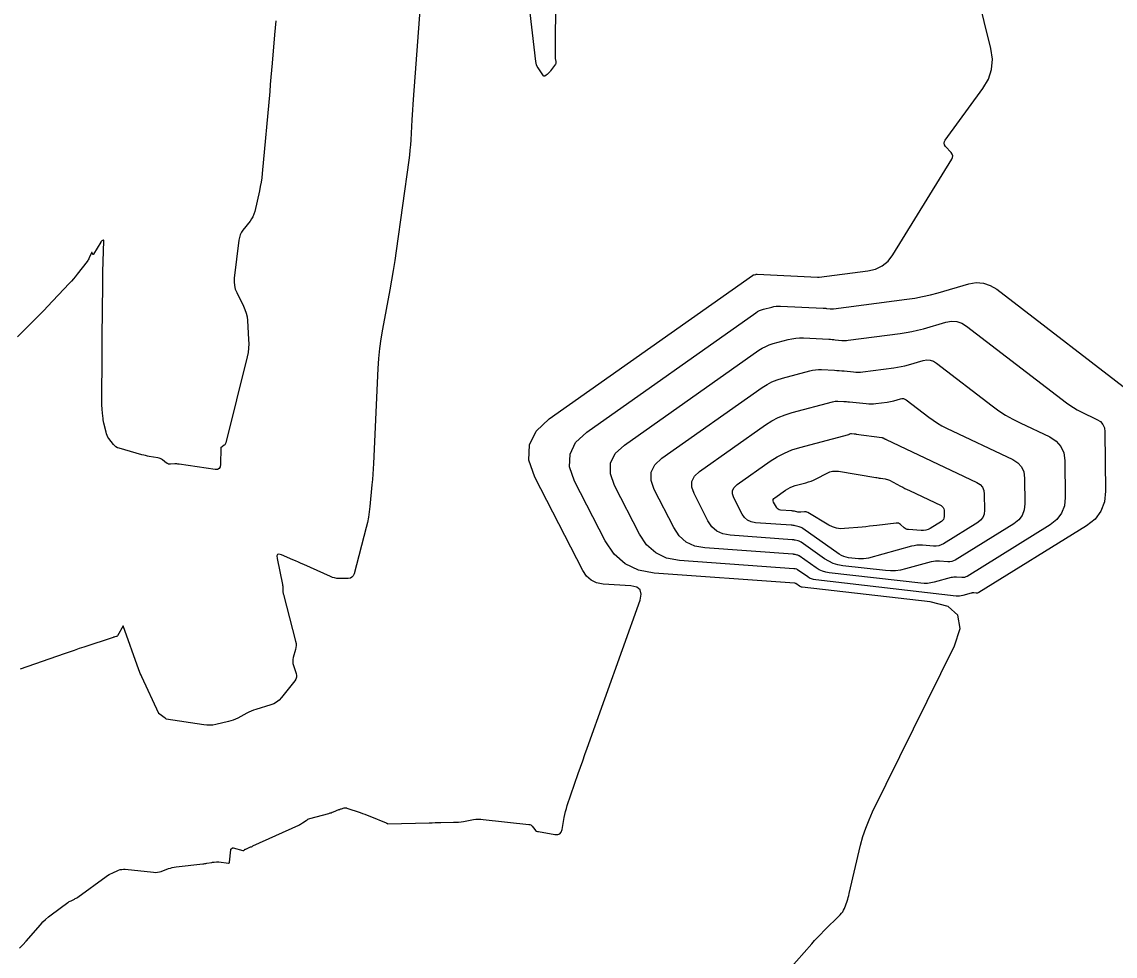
# Model space of a CAD drawing. Extents: x 658976 to 668726, y 639543 to 647196.
# Drawn here: x 662785.4 to 662893.8, y 642467.6 to 642560.2 of the extents above; entities that cross this region are included whole.
import ezdxf

# ---------------------------------------------------------------- set-up
doc = ezdxf.new("R2010")
doc.units = 0
doc.layers.add('Ex_Major Contours', color=7, linetype='Continuous')
doc.layers.add('Ex_Minor Contours', color=7, linetype='Continuous')

msp = doc.modelspace()

# ---------------------------------------------------------------- linework, layer by layer
at = {"layer": 'Ex_Major Contours'}
for points in [[(662838.35, 642563.28), (662838.31, 642556.74), (662838.31, 642556.68), (662838.31, 642556.62), (662838.32, 642556.56), (662838.34, 642556.51), (662838.39, 642556.28), (662838.4, 642556.22), (662838.4, 642556.16), (662838.38, 642556.11), (662838.35, 642556.06), (662837.84, 642555.37), (662837.81, 642555.33), (662837.78, 642555.29), (662837.75, 642555.25), (662837.71, 642555.22), (662837.56, 642555.06), (662837.53, 642555.03), (662837.5, 642555.01), (662837.47, 642554.98), (662837.43, 642554.96), (662837.29, 642554.87), (662837.26, 642554.85), (662837.23, 642554.85), (662837.2, 642554.87), (662837.17, 642554.89), (662836.63, 642555.68), (662836.54, 642555.82), (662836.47, 642555.98), (662836.42, 642556.14), (662836.39, 642556.3), (662835.67, 642562.59)], [(662824.92, 642561.84), (662824.23, 642552.53), (662824.2, 642552.03), (662824.16, 642551.53), (662824.13, 642551.03), (662824.1, 642550.53), (662823.99, 642548.53), (662823.96, 642548.03), (662823.91, 642547.53), (662823.86, 642547.03), (662823.8, 642546.53), (662822.55, 642537.54), (662822.41, 642536.56), (662822.25, 642535.59), (662822.09, 642534.62), (662821.91, 642533.65), (662821.18, 642529.77), (662821.02, 642528.8), (662820.89, 642527.83), (662820.79, 642526.85), (662820.73, 642525.87), (662820.29, 642516.45), (662820.26, 642515.91), (662820.23, 642515.38), (662820.19, 642514.85), (662820.14, 642514.31), (662819.95, 642512.18), (662819.89, 642511.65), (662819.81, 642511.13), (662819.7, 642510.6), (662819.58, 642510.08), (662818.37, 642505.49), (662818.29, 642505.3), (662818.17, 642505.16), (662818.01, 642505.08), (662817.8, 642505.05), (662816.89, 642505.04), (662816.67, 642505.05), (662816.45, 642505.09), (662816.24, 642505.15), (662816.03, 642505.23), (662813.41, 642506.41), (662813.13, 642506.53), (662812.85, 642506.65), (662812.57, 642506.78), (662812.29, 642506.9), (662811.17, 642507.38), (662810.93, 642507.45), (662810.78, 642507.42), (662810.72, 642507.28), (662810.74, 642507.03), (662811.27, 642504.45), (662811.28, 642504.36), (662811.3, 642504.28), (662811.3, 642504.2), (662811.31, 642504.11), (662811.32, 642503.77), (662811.32, 642503.69), (662811.33, 642503.61), (662811.35, 642503.52), (662811.37, 642503.44), (662812.58, 642498.81), (662812.62, 642498.6), (662812.63, 642498.4), (662812.61, 642498.2), (662812.57, 642498), (662812.35, 642497.2), (662812.31, 642497), (662812.3, 642496.8), (662812.32, 642496.6), (662812.37, 642496.4), (662812.63, 642495.62), (662812.67, 642495.42), (662812.66, 642495.24), (662812.61, 642495.06), (662812.5, 642494.9), (662811.18, 642493.23), (662810.96, 642492.98), (662810.7, 642492.78), (662810.42, 642492.62), (662810.11, 642492.5), (662808.65, 642492.06), (662808.41, 642491.98), (662808.18, 642491.89), (662807.95, 642491.79), (662807.73, 642491.68), (662806.84, 642491.2), (662806.62, 642491.08), (662806.39, 642490.99), (662806.16, 642490.91), (662805.91, 642490.84), (662804.66, 642490.56), (662804.37, 642490.5), (662804.07, 642490.48), (662803.78, 642490.48), (662803.49, 642490.52), (662799.76, 642491.1), (662799.75, 642491.1), (662799.75, 642491.11), (662799.67, 642491.16), (662799.66, 642491.17), (662799.65, 642491.18), (662799.64, 642491.19), (662799.63, 642491.2), (662799.04, 642491.62), (662799.03, 642491.63), (662799.02, 642491.64), (662799.02, 642491.65), (662799.01, 642491.66), (662797.33, 642495.28), (662797.25, 642495.46), (662797.17, 642495.63), (662797.1, 642495.81), (662797.03, 642495.99), (662795.49, 642500.33), (662795.49, 642500.33), (662794.93, 642499.36), (662794.9, 642499.33), (662794.88, 642499.31), (662794.84, 642499.29), (662794.8, 642499.28), (662794.64, 642499.24), (662794.6, 642499.23), (662794.56, 642499.22), (662794.52, 642499.21), (662794.49, 642499.2), (662791.59, 642498.24), (662791.1, 642498.08), (662790.61, 642497.91), (662790.11, 642497.74), (662789.62, 642497.57), (662785.28, 642496.06)]]:
    msp.add_lwpolyline(points, dxfattribs=at)
msp.add_lwpolyline([(662884.2, 642516.51), (662884.56, 642516.1), (662884.79, 642515.6), (662884.86, 642515), (662884.89, 642512.43), (662884.83, 642511.83), (662884.63, 642511.3), (662884.29, 642510.85), (662883.81, 642510.47), (662878, 642506.87), (662877.83, 642506.78), (662877.64, 642506.72), (662877.45, 642506.69), (662877.24, 642506.69), (662876.42, 642506.75), (662876.22, 642506.76), (662876.02, 642506.75), (662875.82, 642506.72), (662875.62, 642506.68), (662873.06, 642505.98), (662872.57, 642505.86), (662872.07, 642505.8), (662871.57, 642505.79), (662871.07, 642505.82), (662866.84, 642506.3), (662866.35, 642506.39), (662865.89, 642506.53), (662865.45, 642506.74), (662865.03, 642507), (662862.71, 642508.64), (662862.64, 642508.68), (662862.57, 642508.72), (662862.5, 642508.74), (662862.43, 642508.76), (662862.12, 642508.83), (662862.05, 642508.85), (662861.97, 642508.86), (662861.89, 642508.87), (662861.81, 642508.88), (662855.66, 642509.32), (662854.96, 642509.45), (662854.36, 642509.73), (662853.86, 642510.17), (662853.47, 642510.77), (662852.09, 642513.45), (662851.86, 642514.09), (662851.88, 642514.67), (662852.14, 642515.19), (662852.63, 642515.65), (662859.17, 642520.27), (662859.79, 642520.66), (662860.44, 642521), (662861.11, 642521.28), (662861.81, 642521.5), (662865.81, 642522.56), (662865.95, 642522.59), (662866.09, 642522.61), (662866.22, 642522.62), (662866.36, 642522.62), (662866.93, 642522.59), (662867.07, 642522.59), (662867.21, 642522.58), (662867.35, 642522.56), (662867.49, 642522.55), (662869.17, 642522.38), (662869.41, 642522.36), (662869.65, 642522.36), (662869.89, 642522.37), (662870.13, 642522.39), (662871.24, 642522.53), (662871.4, 642522.56), (662871.57, 642522.59), (662871.73, 642522.63), (662871.9, 642522.67), (662872.55, 642522.86), (662872.71, 642522.89), (662872.86, 642522.88), (662873, 642522.83), (662873.14, 642522.74), (662875.36, 642521.04), (662875.79, 642520.73), (662876.22, 642520.44), (662876.67, 642520.18), (662877.14, 642519.95), (662883.69, 642516.84)], close=True, dxfattribs=at)
at = {"layer": 'Ex_Minor Contours'}
for points in [[(662785.2, 642468.36), (662785.53, 642468.72), (662785.85, 642469.08), (662787.27, 642470.7), (662787.52, 642470.97), (662787.79, 642471.23), (662788.06, 642471.47), (662788.35, 642471.69), (662789.98, 642472.89), (662790.06, 642472.94), (662790.14, 642472.99), (662790.22, 642473.04), (662790.31, 642473.08), (662790.65, 642473.24), (662790.73, 642473.29), (662790.82, 642473.33), (662790.9, 642473.38), (662790.97, 642473.44), (662793.79, 642475.48), (662793.94, 642475.58), (662794.08, 642475.67), (662794.23, 642475.75), (662794.39, 642475.82), (662795.03, 642476.1), (662795.19, 642476.16), (662795.35, 642476.19), (662795.52, 642476.21), (662795.69, 642476.2), (662798.5, 642475.9), (662798.69, 642475.89), (662798.88, 642475.9), (662799.07, 642475.94), (662799.25, 642475.99), (662799.98, 642476.26), (662800.16, 642476.32), (662800.35, 642476.37), (662800.54, 642476.41), (662800.73, 642476.44), (662803.38, 642476.74), (662803.48, 642476.75), (662803.58, 642476.77), (662803.68, 642476.78), (662803.78, 642476.8), (662804.27, 642476.88), (662804.33, 642476.89), (662804.39, 642476.9), (662804.44, 642476.91), (662804.5, 642476.91), (662804.72, 642476.93), (662804.78, 642476.94), (662804.84, 642476.94), (662804.89, 642476.93), (662804.95, 642476.93), (662805.93, 642476.81), (662805.97, 642476.81), (662806, 642476.83), (662806.02, 642476.85), (662806.03, 642476.89), (662806.15, 642478.13), (662806.15, 642478.16), (662806.16, 642478.18), (662806.18, 642478.2), (662806.19, 642478.22), (662806.28, 642478.29), (662806.3, 642478.3), (662806.33, 642478.31), (662806.35, 642478.31), (662806.38, 642478.31), (662807.36, 642478.05), (662807.39, 642478.05), (662807.41, 642478.05), (662807.43, 642478.06), (662807.45, 642478.07), (662807.55, 642478.17), (662807.56, 642478.17), (662807.56, 642478.18), (662807.57, 642478.18), (662807.58, 642478.18), (662807.61, 642478.19), (662807.62, 642478.19), (662807.63, 642478.19), (662807.63, 642478.19), (662807.64, 642478.2), (662808.05, 642478.38), (662808.12, 642478.41), (662808.19, 642478.44), (662808.26, 642478.47), (662808.33, 642478.51), (662812.89, 642480.58), (662812.99, 642480.63), (662813.08, 642480.68), (662813.17, 642480.74), (662813.26, 642480.8), (662813.62, 642481.05), (662813.71, 642481.11), (662813.8, 642481.16), (662813.9, 642481.21), (662814, 642481.24), (662815.88, 642481.74), (662815.99, 642481.78), (662816.11, 642481.81), (662816.22, 642481.85), (662816.34, 642481.89), (662816.88, 642482.11), (662816.95, 642482.13), (662817.01, 642482.15), (662817.08, 642482.18), (662817.14, 642482.2), (662817.41, 642482.28), (662817.48, 642482.29), (662817.54, 642482.29), (662817.61, 642482.29), (662817.67, 642482.27), (662818.98, 642481.83), (662819.22, 642481.74), (662819.46, 642481.66), (662819.69, 642481.57), (662819.93, 642481.47), (662821.56, 642480.8), (662821.57, 642480.79), (662821.59, 642480.78), (662821.6, 642480.78), (662821.62, 642480.77), (662821.68, 642480.73), (662821.69, 642480.72), (662821.71, 642480.71), (662821.72, 642480.71), (662821.74, 642480.71), (662825.82, 642480.81), (662826.11, 642480.82), (662826.41, 642480.83), (662826.7, 642480.83), (662826.99, 642480.84), (662828.25, 642480.86), (662828.5, 642480.87), (662828.74, 642480.88), (662828.99, 642480.91), (662829.23, 642480.95), (662830.21, 642481.12), (662830.46, 642481.16), (662830.7, 642481.17), (662830.95, 642481.17), (662831.19, 642481.15), (662835.7, 642480.65), (662835.8, 642480.63), (662835.89, 642480.59), (662835.97, 642480.53), (662836.04, 642480.46), (662836.31, 642480.13), (662836.38, 642480.05), (662836.46, 642479.99), (662836.56, 642479.95), (662836.66, 642479.93), (662838.3, 642479.65), (662838.57, 642479.64), (662838.78, 642479.72), (662838.92, 642479.89), (662839.01, 642480.15), (662839.22, 642481.34), (662839.28, 642481.64), (662839.35, 642481.93), (662839.43, 642482.22), (662839.52, 642482.51), (662840.61, 642485.7), (662840.83, 642486.33), (662841.05, 642486.96), (662841.27, 642487.58), (662841.49, 642488.21), (662846.74, 642502.9), (662846.86, 642503.47), (662846.75, 642503.9), (662846.41, 642504.17), (662845.83, 642504.3), (662843.07, 642504.49), (662842.43, 642504.61), (662841.88, 642504.87), (662841.42, 642505.28), (662841.06, 642505.82), (662836.3, 642515.09), (662835.72, 642516.77), (662835.76, 642518.29), (662836.42, 642519.65), (662837.72, 642520.86), (662857.89, 642535.09), (662857.93, 642535.11), (662857.96, 642535.13), (662858, 642535.14), (662858.04, 642535.15), (662858.19, 642535.2), (662858.23, 642535.2), (662858.26, 642535.21), (662858.3, 642535.21), (662858.34, 642535.21), (662864.33, 642534.92), (662864.35, 642534.92), (662864.36, 642534.92), (662864.37, 642534.92), (662864.39, 642534.92), (662864.44, 642534.91), (662864.45, 642534.91), (662864.46, 642534.91), (662864.48, 642534.91), (662864.49, 642534.92), (662869.33, 642535.54), (662870.1, 642535.72), (662870.76, 642536.05), (662871.34, 642536.52), (662871.81, 642537.15), (662877.64, 642546.62), (662877.72, 642546.79), (662877.74, 642546.96), (662877.69, 642547.12), (662877.58, 642547.27), (662877.03, 642547.88), (662876.93, 642548.04), (662876.89, 642548.2), (662876.91, 642548.36), (662877, 642548.52), (662880.74, 642553.62), (662881.28, 642554.55), (662881.6, 642555.52), (662881.68, 642556.54), (662881.52, 642557.61), (662878.87, 642568.35)], [(662810.61, 642560.34), (662810.54, 642559.64), (662810.48, 642558.94), (662810.25, 642556.14), (662810.19, 642555.44), (662810.13, 642554.74), (662810.07, 642554.04), (662810.01, 642553.34), (662809.26, 642545.2), (662809.22, 642544.76), (662809.16, 642544.33), (662809.08, 642543.9), (662808.99, 642543.47), (662808.53, 642541.44), (662808.45, 642541.18), (662808.35, 642540.92), (662808.21, 642540.69), (662808.06, 642540.46), (662807.36, 642539.59), (662807.21, 642539.37), (662807.09, 642539.13), (662807, 642538.87), (662806.95, 642538.6), (662806.5, 642534.83), (662806.48, 642534.46), (662806.51, 642534.1), (662806.6, 642533.74), (662806.74, 642533.4), (662807.41, 642532.04), (662807.56, 642531.7), (662807.68, 642531.34), (662807.76, 642530.98), (662807.8, 642530.61), (662807.92, 642528.74), (662807.94, 642528.3), (662807.92, 642527.87), (662807.86, 642527.44), (662807.77, 642527.01), (662805.67, 642518.49), (662805.64, 642518.42), (662805.61, 642518.36), (662805.57, 642518.3), (662805.51, 642518.26), (662805.15, 642517.99), (662805.14, 642517.99), (662805.14, 642517.99), (662805.15, 642517.98), (662805.15, 642517.98), (662805.14, 642516.33), (662805.1, 642516.1), (662805, 642515.94), (662804.83, 642515.86), (662804.59, 642515.86), (662801.02, 642516.38), (662800.91, 642516.39), (662800.81, 642516.4), (662800.7, 642516.4), (662800.59, 642516.4), (662800.17, 642516.37), (662800.06, 642516.37), (662799.96, 642516.39), (662799.87, 642516.43), (662799.78, 642516.48), (662799.37, 642516.81), (662799.27, 642516.88), (662799.16, 642516.93), (662799.05, 642516.97), (662798.93, 642517), (662798.07, 642517.14), (662797.88, 642517.18), (662797.7, 642517.22), (662797.52, 642517.26), (662797.34, 642517.31), (662795.07, 642517.95), (662794.91, 642518.01), (662794.76, 642518.1), (662794.63, 642518.21), (662794.51, 642518.34), (662794.07, 642518.91), (662793.97, 642519.06), (662793.89, 642519.22), (662793.83, 642519.38), (662793.78, 642519.55), (662793.57, 642520.45), (662793.54, 642520.62), (662793.51, 642520.78), (662793.48, 642520.95), (662793.46, 642521.12), (662793.4, 642521.79), (662793.39, 642521.96), (662793.38, 642522.13), (662793.37, 642522.3), (662793.37, 642522.47), (662793.4, 642527.37), (662793.4, 642528.21), (662793.41, 642529.05), (662793.41, 642529.89), (662793.42, 642530.73), (662793.46, 642535.06), (662793.46, 642535.42), (662793.47, 642535.77), (662793.48, 642536.13), (662793.49, 642536.49), (662793.55, 642538.54), (662793.55, 642538.57), (662793.54, 642538.59), (662793.52, 642538.59), (662793.49, 642538.58), (662793.36, 642538.51), (662793.32, 642538.48), (662793.3, 642538.46), (662793.27, 642538.43), (662793.25, 642538.4), (662792.54, 642537.2), (662792.52, 642537.17), (662792.5, 642537.16), (662792.48, 642537.17), (662792.47, 642537.2), (662792.4, 642537.35), (662792.39, 642537.37), (662792.37, 642537.38), (662792.35, 642537.37), (662792.34, 642537.35), (662792.12, 642536.84), (662792.07, 642536.74), (662792.02, 642536.65), (662791.97, 642536.56), (662791.9, 642536.48), (662790.92, 642535.21), (662790.73, 642534.97), (662790.54, 642534.74), (662790.34, 642534.51), (662790.13, 642534.29), (662787.98, 642532.02), (662787.64, 642531.66), (662787.29, 642531.3), (662786.95, 642530.95), (662786.6, 642530.6), (662785.01, 642528.99)], [(662860.74, 642465.36), (662863.76, 642468.8), (662864.05, 642469.13), (662864.35, 642469.45), (662864.66, 642469.77), (662864.97, 642470.09), (662866.59, 642471.68), (662866.72, 642471.83), (662866.83, 642471.98), (662866.92, 642472.14), (662867, 642472.32), (662867.26, 642473.05), (662867.33, 642473.23), (662867.38, 642473.41), (662867.44, 642473.6), (662867.48, 642473.79), (662868.61, 642478.59), (662868.84, 642479.44), (662869.12, 642480.28), (662869.44, 642481.1), (662869.8, 642481.91), (662877.91, 642498.37), (662878.47, 642500.09), (662878.26, 642501.39), (662877.28, 642502.27), (662875.52, 642502.73), (662862.82, 642504.18), (662862.74, 642504.19), (662862.67, 642504.22), (662862.6, 642504.25), (662862.54, 642504.29), (662862.19, 642504.54), (662862.18, 642504.54), (662862.17, 642504.55), (662862.16, 642504.55), (662862.15, 642504.55), (662862.1, 642504.57), (662862.09, 642504.57), (662862.08, 642504.57), (662862.06, 642504.57), (662862.05, 642504.57), (662848.13, 642505.56), (662846.58, 642505.85), (662845.26, 642506.48), (662844.16, 642507.45), (662843.29, 642508.76), (662840.25, 642514.68), (662839.75, 642516.1), (662839.79, 642517.38), (662840.35, 642518.54), (662841.45, 642519.56), (662858.21, 642531.38), (662858.39, 642531.5), (662858.58, 642531.6), (662858.78, 642531.68), (662858.98, 642531.74), (662859.8, 642531.96), (662860.01, 642532.01), (662860.22, 642532.04), (662860.43, 642532.05), (662860.65, 642532.05), (662864.9, 642531.85), (662864.98, 642531.84), (662865.07, 642531.83), (662865.16, 642531.83), (662865.24, 642531.82), (662865.59, 642531.78), (662865.67, 642531.78), (662865.76, 642531.78), (662865.85, 642531.78), (662865.93, 642531.79), (662873.2, 642532.73), (662873.98, 642532.85), (662874.76, 642532.99), (662875.53, 642533.17), (662876.29, 642533.37), (662879.34, 642534.25), (662880.08, 642534.38), (662880.79, 642534.33), (662881.47, 642534.11), (662882.12, 642533.72), (662896.37, 642522.77)]]:
    msp.add_lwpolyline(points, dxfattribs=at)
for points in [[(662892.39, 642520.6), (662892.63, 642520.32), (662892.78, 642519.98), (662892.84, 642519.58), (662892.9, 642513.69), (662892.79, 642512.63), (662892.44, 642511.71), (662891.85, 642510.91), (662891.01, 642510.26), (662880.32, 642503.64), (662880.27, 642503.61), (662880.21, 642503.59), (662880.14, 642503.58), (662880.08, 642503.58), (662879.82, 642503.6), (662879.75, 642503.6), (662879.68, 642503.6), (662879.62, 642503.59), (662879.56, 642503.57), (662878.73, 642503.35), (662878.57, 642503.31), (662878.41, 642503.29), (662878.25, 642503.29), (662878.09, 642503.3), (662864.16, 642504.89), (662863.95, 642504.93), (662863.74, 642504.99), (662863.55, 642505.08), (662863.37, 642505.19), (662862.36, 642505.9), (662862.33, 642505.92), (662862.3, 642505.94), (662862.27, 642505.95), (662862.24, 642505.96), (662862.11, 642505.99), (662862.07, 642505.99), (662862.04, 642506), (662862.01, 642506), (662861.97, 642506.01), (662850.64, 642506.82), (662849.37, 642507.05), (662848.29, 642507.57), (662847.39, 642508.36), (662846.68, 642509.43), (662844.2, 642514.27), (662843.79, 642515.43), (662843.82, 642516.48), (662844.28, 642517.42), (662845.18, 642518.26), (662858.53, 642527.68), (662858.86, 642527.89), (662859.2, 642528.06), (662859.55, 642528.21), (662859.92, 642528.33), (662861.42, 642528.73), (662861.8, 642528.81), (662862.18, 642528.87), (662862.56, 642528.89), (662862.95, 642528.89), (662865.46, 642528.77), (662865.62, 642528.76), (662865.78, 642528.75), (662865.94, 642528.73), (662866.1, 642528.72), (662866.74, 642528.65), (662866.9, 642528.64), (662867.06, 642528.64), (662867.22, 642528.65), (662867.38, 642528.66), (662872.54, 642529.33), (662873.12, 642529.42), (662873.7, 642529.53), (662874.26, 642529.65), (662874.83, 642529.8), (662877.07, 642530.45), (662877.62, 642530.55), (662878.15, 642530.51), (662878.65, 642530.35), (662879.12, 642530.06), (662889.01, 642522.46), (662889.36, 642522.21), (662889.72, 642521.98), (662890.09, 642521.76), (662890.48, 642521.56), (662892.04, 642520.82)], [(662888.01, 642518.66), (662888.47, 642518.13), (662888.76, 642517.49), (662888.86, 642516.74), (662888.9, 642513.06), (662888.81, 642512.23), (662888.54, 642511.5), (662888.07, 642510.88), (662887.41, 642510.36), (662879.16, 642505.25), (662879.05, 642505.19), (662878.92, 642505.15), (662878.8, 642505.13), (662878.66, 642505.13), (662878.12, 642505.18), (662877.98, 642505.18), (662877.85, 642505.17), (662877.72, 642505.15), (662877.59, 642505.12), (662875.9, 642504.66), (662875.57, 642504.59), (662875.24, 642504.55), (662874.91, 642504.54), (662874.58, 642504.56), (662865.5, 642505.6), (662865.15, 642505.66), (662864.82, 642505.76), (662864.5, 642505.91), (662864.2, 642506.09), (662862.53, 642507.27), (662862.49, 642507.3), (662862.44, 642507.33), (662862.39, 642507.35), (662862.33, 642507.36), (662862.11, 642507.41), (662862.06, 642507.42), (662862, 642507.43), (662861.95, 642507.44), (662861.89, 642507.44), (662853.15, 642508.07), (662852.16, 642508.25), (662851.32, 642508.65), (662850.63, 642509.27), (662850.07, 642510.1), (662848.14, 642513.86), (662847.83, 642514.76), (662847.85, 642515.57), (662848.21, 642516.31), (662848.9, 642516.96), (662858.85, 642523.97), (662859.33, 642524.27), (662859.82, 642524.53), (662860.33, 642524.74), (662860.86, 642524.91), (662863.56, 642525.63), (662863.84, 642525.69), (662864.13, 642525.73), (662864.43, 642525.75), (662864.72, 642525.75), (662866.03, 642525.69), (662866.26, 642525.68), (662866.49, 642525.66), (662866.73, 642525.64), (662866.96, 642525.62), (662867.89, 642525.52), (662868.12, 642525.5), (662868.35, 642525.5), (662868.59, 642525.51), (662868.82, 642525.53), (662871.89, 642525.93), (662872.26, 642525.99), (662872.63, 642526.06), (662873, 642526.14), (662873.36, 642526.24), (662874.81, 642526.65), (662875.16, 642526.72), (662875.5, 642526.7), (662875.82, 642526.59), (662876.13, 642526.4), (662881.65, 642522.16), (662882.31, 642521.68), (662882.99, 642521.24), (662883.69, 642520.83), (662884.42, 642520.47), (662887.37, 642519.07)], [(662870.76, 642519.01), (662870.79, 642519), (662870.83, 642518.98), (662870.86, 642518.97), (662871, 642518.89), (662871.03, 642518.87), (662871.07, 642518.86), (662871.1, 642518.84), (662871.14, 642518.82), (662880.14, 642514.55), (662880.45, 642514.35), (662880.68, 642514.09), (662880.82, 642513.77), (662880.87, 642513.4), (662880.89, 642511.8), (662880.85, 642511.42), (662880.72, 642511.1), (662880.51, 642510.81), (662880.22, 642510.58), (662876.84, 642508.49), (662876.6, 642508.37), (662876.36, 642508.28), (662876.1, 642508.24), (662875.83, 642508.24), (662874.73, 642508.33), (662874.46, 642508.34), (662874.18, 642508.33), (662873.91, 642508.29), (662873.65, 642508.23), (662869.4, 642507.06), (662869.16, 642507.01), (662868.91, 642506.98), (662868.66, 642506.97), (662868.41, 642506.99), (662867.41, 642507.1), (662867.16, 642507.14), (662866.93, 642507.22), (662866.71, 642507.32), (662866.49, 642507.45), (662862.88, 642510.01), (662862.79, 642510.06), (662862.71, 642510.11), (662862.62, 642510.14), (662862.52, 642510.17), (662862.13, 642510.26), (662862.03, 642510.28), (662861.93, 642510.29), (662861.83, 642510.31), (662861.73, 642510.32), (662858.17, 642510.57), (662857.75, 642510.65), (662857.39, 642510.82), (662857.09, 642511.08), (662856.86, 642511.43), (662856.04, 642513.03), (662855.9, 642513.42), (662855.91, 642513.76), (662856.06, 642514.07), (662856.36, 642514.35), (662859.65, 642516.67), (662860.33, 642517.11), (662861.05, 642517.48), (662861.79, 642517.79), (662862.57, 642518.03), (662867.44, 642519.33), (662867.46, 642519.34), (662867.49, 642519.34), (662867.51, 642519.35), (662867.53, 642519.37), (662867.63, 642519.41), (662867.65, 642519.42), (662867.67, 642519.43), (662867.7, 642519.43), (662867.72, 642519.43), (662867.97, 642519.39), (662868.02, 642519.38), (662868.07, 642519.37), (662868.12, 642519.37), (662868.17, 642519.36), (662870.72, 642519.01)], [(662873.22, 642509.9), (662873.11, 642509.94), (662873.01, 642509.99), (662872.91, 642510.07), (662872.55, 642510.39), (662872.46, 642510.46), (662872.36, 642510.51), (662872.25, 642510.53), (662872.13, 642510.52), (662870.21, 642510.29), (662869.85, 642510.25), (662869.49, 642510.21), (662869.13, 642510.17), (662868.77, 642510.14), (662867, 642509.98), (662866.6, 642509.97), (662866.2, 642510.03), (662865.82, 642510.15), (662865.46, 642510.33), (662863.36, 642511.58), (662863.28, 642511.62), (662863.2, 642511.64), (662863.12, 642511.65), (662863.04, 642511.65), (662862.69, 642511.61), (662862.61, 642511.6), (662862.53, 642511.6), (662862.45, 642511.61), (662862.37, 642511.63), (662862.06, 642511.7), (662861.98, 642511.71), (662861.9, 642511.73), (662861.82, 642511.74), (662861.74, 642511.75), (662860.67, 642511.82), (662860.54, 642511.85), (662860.42, 642511.9), (662860.33, 642511.99), (662860.25, 642512.1), (662859.98, 642512.62), (662859.94, 642512.75), (662859.94, 642512.86), (662859.99, 642512.96), (662860.09, 642513.05), (662861.16, 642513.8), (662861.38, 642513.94), (662861.61, 642514.07), (662861.85, 642514.17), (662862.11, 642514.25), (662863.17, 642514.53), (662863.44, 642514.61), (662863.69, 642514.7), (662863.94, 642514.8), (662864.19, 642514.92), (662865.29, 642515.49), (662865.56, 642515.6), (662865.83, 642515.67), (662866.12, 642515.69), (662866.41, 642515.67), (662870.12, 642515.05), (662870.23, 642515.04), (662870.35, 642515.02), (662870.46, 642515), (662870.58, 642514.99), (662871.04, 642514.92), (662871.15, 642514.9), (662871.26, 642514.87), (662871.37, 642514.83), (662871.47, 642514.78), (662872.56, 642514.2), (662872.78, 642514.08), (662873, 642513.97), (662873.22, 642513.86), (662873.44, 642513.75), (662876.59, 642512.26), (662876.71, 642512.18), (662876.8, 642512.08), (662876.86, 642511.95), (662876.88, 642511.8), (662876.88, 642511.17), (662876.87, 642511.02), (662876.82, 642510.89), (662876.73, 642510.78), (662876.62, 642510.69), (662875.52, 642510.01), (662875.31, 642509.9), (662875.08, 642509.82), (662874.84, 642509.78), (662874.6, 642509.79), (662873.34, 642509.88)]]:
    msp.add_lwpolyline(points, close=True, dxfattribs=at)

doc.saveas('drawing.dxf')
